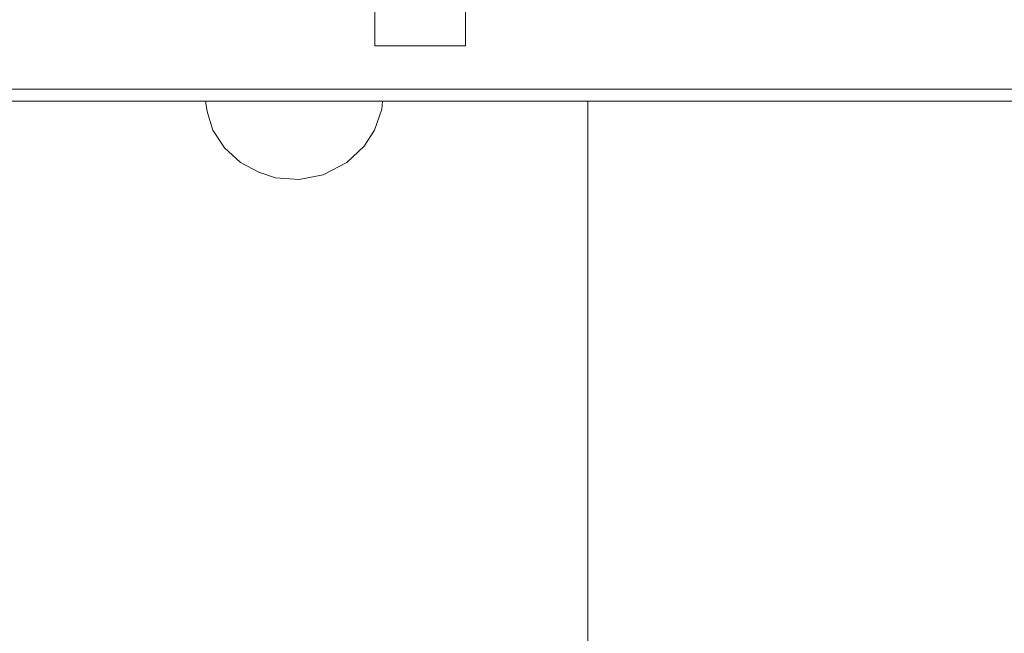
# Model space of a CAD drawing. Header units: millimetres. Extents: x -261 to 187, y -214 to 106.
# Tile 923 of 1056: x -198.32 to -196.14, y 16.08 to 17.43. Entities that reach past the tile are written whole.
import ezdxf

# ---------------------------------------------------------------- set-up
doc = ezdxf.new("R2010")
doc.units = ezdxf.units.MM
doc.header["$LTSCALE"] = 0.005
doc.header["$MEASUREMENT"] = 0
for name, color, linetype, lineweight in [('IFC-Elemento terminal-Contorno', 9, 'Continuous', 5), ('IFC-Laje-Contorno', 9, 'Continuous', 5), ('IFC-Parede-Contorno', 9, 'Continuous', 5), ('IFC-Pilar-Contorno', 9, 'Continuous', 5)]:
    doc.layers.add(name, color=color, linetype=linetype, lineweight=lineweight)

msp = doc.modelspace()

# ---------------------------------------------------------------- linework, layer by layer
at = {"layer": 'IFC-Elemento terminal-Contorno', "lineweight": 5}
for p, q in [((-197.9086, 17.2548), (-197.905, 17.2319)), ((-197.5185, 17.2369), (-197.517, 17.2548)), ((-197.905, 17.2319), (-197.8927, 17.1907)), ((-197.5351, 17.1907), (-197.5185, 17.2369)), ((-197.8927, 17.1907), (-197.8663, 17.1516)), ((-197.5579, 17.1554), (-197.5351, 17.1907)), ((-197.8663, 17.1516), (-197.8315, 17.119)), ((-197.5962, 17.119), (-197.5579, 17.1554)), ((-197.8315, 17.119), (-197.7904, 17.0979)), ((-197.6485, 17.0919), (-197.5962, 17.119)), ((-197.7904, 17.0979), (-197.7541, 17.0849)), ((-197.7541, 17.0849), (-197.7014, 17.0813)), ((-197.7014, 17.0813), (-197.6485, 17.0919))]:
    msp.add_line(p, q, dxfattribs=at)
at = {"layer": 'IFC-Laje-Contorno', "lineweight": 5}
msp.add_line((-197.0629, 4.2152), (-197.0629, 17.2548), dxfattribs=at)
at = {"layer": 'IFC-Parede-Contorno', "lineweight": 5}
for p, q in [((-205.5021, 17.2812), (-195.5321, 17.2812)), ((-205.5021, 17.2548), (-194.1932, 17.2548))]:
    msp.add_line(p, q, dxfattribs=at)
at = {"layer": 'IFC-Pilar-Contorno', "lineweight": 5}
for p, q in [((-197.3338, 17.3771), (-197.3338, 17.7006)), ((-197.5341, 17.3771), (-197.5341, 17.4543)), ((-197.5341, 17.3771), (-197.3724, 17.3771)), ((-197.3724, 17.3771), (-197.3338, 17.3771))]:
    msp.add_line(p, q, dxfattribs=at)

doc.saveas('drawing.dxf')
